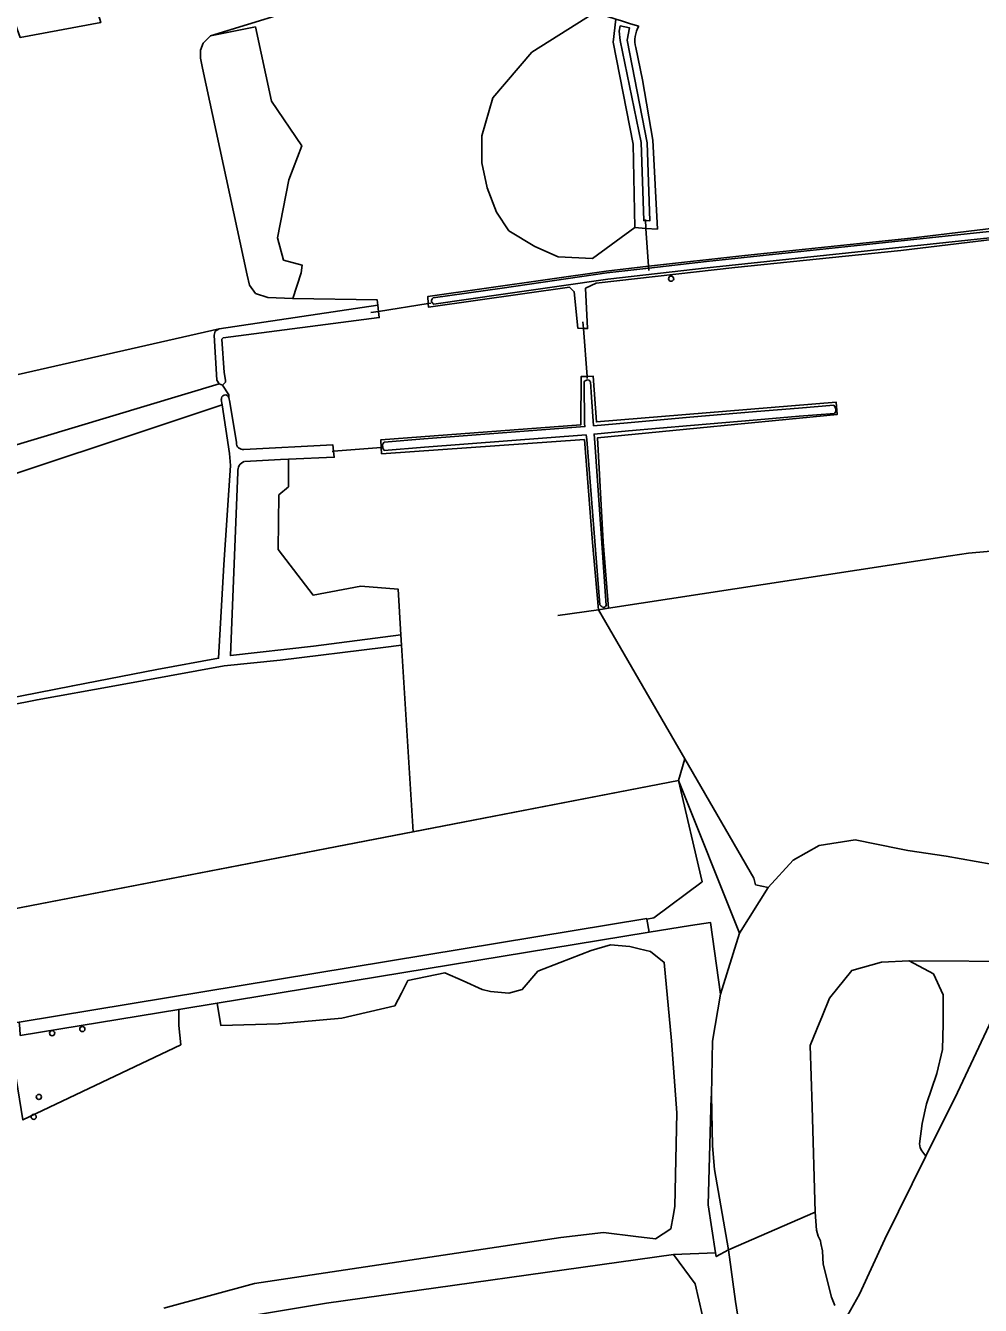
# Model space of a CAD drawing. Extents: x 162510 to 163918, y 388494 to 389774.
# Drawn here: x 163553.1 to 163733.5, y 389132.9 to 389374.7 of the extents above; entities that cross this region are included whole.
import ezdxf

# ---------------------------------------------------------------- set-up
doc = ezdxf.new("R2010")
doc.units = 0
for name, color, linetype in [('IMGEO_Boom', 7, 'Continuous'), ('IMGEO_Duiker', 7, 'Continuous'), ('IMGEO_Grasland_agrarisch', 7, 'Continuous'), ('IMGEO_Grasland_overig', 7, 'Continuous'), ('IMGEO_Groenvoorziening', 7, 'Continuous'), ('IMGEO_Hek', 7, 'Continuous'), ('IMGEO_Loofbos', 7, 'Continuous'), ('IMGEO_Oever', 7, 'Continuous'), ('IMGEO_Rivier', 7, 'Continuous'), ('IMGEO_Waterloop', 7, 'Continuous')]:
    doc.layers.add(name, color=color, linetype=linetype)

msp = doc.modelspace()

# ---------------------------------------------------------------- linework, layer by layer
at = {"layer": 'IMGEO_Boom'}
for centre in [(163675.05, 389326.91), (163563.83, 389185.14), (163558.12, 389184.36), (163555.62, 389172.32), (163554.64, 389168.56)]:
    msp.add_circle(centre, 0.489, dxfattribs=at)
at = {"layer": 'IMGEO_Duiker'}
for points in [[(163670.86, 389328.48), (163670.8, 389329.26), (163670.3, 389336.42), (163670.18, 389338.07)], [(163629.64, 389322.3), (163629.18, 389322.23), (163619.77, 389320.73), (163618.32, 389320.5)], [(163658.37, 389318.78), (163658.47, 389317.5), (163659.17, 389308.46), (163659.2, 389308.07)], [(163611.03, 389294.29), (163611.29, 389294.3), (163620.27, 389294.99), (163620.53, 389295.01)]]:
    msp.add_lwpolyline(points, dxfattribs=at)
at = {"layer": 'IMGEO_Grasland_agrarisch'}
for points in [[(163555.78, 389415.33), (163554.34, 389414.9), (163541.41, 389457.41), (163538.34, 389453.81), (163534.04, 389449.73), (163529.67, 389447.05), (163532.47, 389437.74), (163534.19, 389429.1), (163534.75, 389421.12), (163536.74, 389410.59), (163539.03, 389402.43), (163541.08, 389397.92), (163546.15, 389388.87), (163552.07, 389372.5), (163567.3, 389375.31), (163556.98, 389409.46), (163558.42, 389409.89)], [(163801.95, 389343.1), (163802.15, 389341.01), (163773.54, 389338.26), (163736.19, 389334.4), (163718.46, 389332.25), (163687.06, 389329), (163660.89, 389326.06), (163658.9, 389325.09), (163659.26, 389317.47), (163658.47, 389317.5), (163657.45, 389317.54), (163656.74, 389324.45), (163655.87, 389325.29), (163629.21, 389321.54), (163629.18, 389322.23), (163629.12, 389323.55), (163662.77, 389328.36), (163670.8, 389329.26), (163688.95, 389331.3), (163720.34, 389334.55), (163738.08, 389336.7), (163775.42, 389340.55)], [(163677.63, 389236.17), (163669.62, 389250), (163661.3, 389264.35), (163660.19, 389277.09), (163658.67, 389296.5), (163620.34, 389293.85), (163620.27, 389294.99), (163611.29, 389294.3), (163611.4, 389293.19), (163602.79, 389292.79), (163602.77, 389287.59), (163600.93, 389286.05), (163600.81, 389275.77), (163607.42, 389267.12), (163616.41, 389268.81), (163623.46, 389268.27), (163624, 389259.64), (163624.12, 389257.67), (163626.31, 389222.43), (163676.44, 389232.1)]]:
    msp.add_lwpolyline(points, close=True, dxfattribs=at)
for points in [[(163615.97, 389381.44), (163588.04, 389372.79), (163596.51, 389374.48), (163599.57, 389360.45), (163605.28, 389352.02), (163602.84, 389345.59), (163600.67, 389334.66), (163601.84, 389330.43), (163605.36, 389329.45), (163605.17, 389328.02), (163603.59, 389323.15), (163619.51, 389322.94), (163619.63, 389321.93), (163619.77, 389320.73), (163619.91, 389319.55), (163590.42, 389315.72), (163590.19, 389315.49), (163590.59, 389309.19), (163590.9, 389307.72), (163590.84, 389307.39), (163590.29, 389306.78), (163591.48, 389304.94), (163591.51, 389304.44), (163591.66, 389303.56), (163592.93, 389295.94)], [(163668.19, 389336.56), (163660.18, 389330.71), (163653.68, 389331.06), (163649.29, 389333), (163644.37, 389335.98), (163642.09, 389339.49), (163640.33, 389344.06), (163639.28, 389348.8), (163639.28, 389353.89), (163641.38, 389361.09), (163648.76, 389369.7), (163660.65, 389377.18), (163664.43, 389376.01), (163664.62, 389375.95), (163665.66, 389375.63), (163667.4, 389375.09), (163668.94, 389374.62)], [(163668.37, 389370.58), (163669.66, 389364.45), (163671.59, 389353.08), (163672.45, 389336.27), (163670.3, 389336.42), (163668.19, 389336.56)], [(163594.34, 389294.61), (163611.16, 389295.5), (163611.29, 389294.3), (163620.27, 389294.99), (163620.19, 389296.46), (163657.98, 389299.27), (163658.03, 389308.41), (163659.17, 389308.46), (163660.32, 389308.5), (163660.93, 389299.86), (163706.22, 389303.59), (163706.4, 389301.23), (163661.13, 389296.83), (163662.2, 389277.22), (163663.21, 389264.64), (163727.8, 389274.54), (163731.24, 389275.06), (163768.54, 389278.4)], [(163579.2, 389132.39), (163596.33, 389137.07), (163654.24, 389145.74), (163662.29, 389146.7), (163668.4, 389145.98), (163672.1, 389145.54), (163674.97, 389147.37), (163675.41, 389149.79), (163675.75, 389151.61), (163676.11, 389169.29), (163675.1, 389182.91), (163673.75, 389197.72), (163671.17, 389199.78), (163668.99, 389200.3), (163667.28, 389200.71), (163663.62, 389201.06), (163659.93, 389200.01), (163654.07, 389197.73), (163649.9, 389196.1), (163646.92, 389192.6), (163644.42, 389191.95), (163640.93, 389192.22), (163639.38, 389192.64), (163635.74, 389194.23), (163632.29, 389195.74), (163625.33, 389194.31), (163624.09, 389191.92), (163622.87, 389189.55), (163612.84, 389187.22), (163600.87, 389186.12), (163589.98, 389185.82), (163589.31, 389190.05), (163582.04, 389188.85), (163582.04, 389185.81), (163582.43, 389182.17), (163552.61, 389167.99)], [(163680.96, 389130.99), (163679.61, 389137.03), (163675.5, 389142.58), (163609.93, 389133.34), (163577.75, 389127.98)]]:
    msp.add_lwpolyline(points, dxfattribs=at)
for centre, radius, start, end in [((163673.61, 389371.89), 5.41, 149.6924, 194.0077), ((163594.24, 389295.91), 1.3, 178.5467, 274.6692)]:
    msp.add_arc(centre, radius, start, end, dxfattribs=at)
at = {"layer": 'IMGEO_Grasland_overig'}
for points in [[(163588.04, 389372.79), (163586.68, 389371.44), (163586.17, 389370.09), (163586.17, 389368.56), (163586.51, 389366.7), (163594.97, 389327.6), (163595.38, 389325.67), (163596.55, 389324.12), (163598.84, 389323.38), (163603.59, 389323.15), (163605.17, 389328.02), (163605.36, 389329.45), (163601.84, 389330.43), (163600.67, 389334.66), (163602.84, 389345.59), (163605.28, 389352.02), (163599.57, 389360.45), (163596.51, 389374.48)], [(163677.63, 389236.17), (163676.44, 389232.1), (163687.99, 389203.27), (163693.4, 389211.9), (163690.99, 389212.42), (163690.68, 389213.64)], [(163551.91, 389186.42), (163670.46, 389206), (163670.47, 389205.9), (163671.76, 389206.14), (163680.93, 389212.96), (163676.44, 389232.1), (163626.31, 389222.43), (163543.08, 389206.37), (163543.68, 389200.35), (163544.25, 389198.02), (163544.43, 389197.25), (163548.77, 389186.1)], [(163687.99, 389203.27), (163676.44, 389232.1), (163680.93, 389212.96), (163671.76, 389206.14), (163670.47, 389205.9), (163670.89, 389203.46), (163678.68, 389204.69), (163682.46, 389205.29), (163684.4, 389191.76)], [(163682.66, 389172.63), (163682.6, 389172.43), (163682.04, 389151.96), (163683.46, 389142.84), (163683.57, 389142.15), (163685.91, 389143.43), (163683.24, 389158.63), (163682.85, 389163.09)]]:
    msp.add_lwpolyline(points, close=True, dxfattribs=at)
for points in [[(163591.51, 389304.44), (163591.48, 389304.94), (163590.29, 389306.78), (163589.69, 389307.04), (163535.23, 389290.66), (163534.83, 389290.59), (163535.28, 389284.93), (163536.29, 389285.14), (163590.23, 389303.08)], [(163590.23, 389303.08), (163590.08, 389304.07)], [(163577.75, 389127.98), (163609.93, 389133.34), (163675.5, 389142.58), (163683.46, 389142.84), (163682.04, 389151.96), (163682.6, 389172.43), (163682.66, 389172.63), (163682.86, 389182.83), (163684.4, 389191.76), (163682.46, 389205.29), (163678.68, 389204.69), (163670.89, 389203.46), (163601.22, 389192.01), (163589.31, 389190.05), (163589.98, 389185.82), (163600.87, 389186.12), (163612.84, 389187.22), (163622.87, 389189.55), (163624.09, 389191.92), (163625.33, 389194.31), (163632.29, 389195.74), (163635.74, 389194.23), (163639.38, 389192.64), (163640.93, 389192.22), (163644.42, 389191.95), (163646.92, 389192.6), (163649.9, 389196.1), (163654.07, 389197.73), (163659.93, 389200.01), (163663.62, 389201.06), (163667.28, 389200.71), (163668.99, 389200.3), (163671.17, 389199.78), (163673.75, 389197.72), (163675.1, 389182.91), (163676.11, 389169.29), (163675.75, 389151.61), (163675.41, 389149.79), (163674.97, 389147.37), (163672.1, 389145.54), (163668.4, 389145.98), (163662.29, 389146.7), (163654.24, 389145.74), (163596.33, 389137.07), (163579.2, 389132.39)], [(163689.48, 389119.36), (163687.24, 389133.7), (163685.91, 389143.43), (163683.57, 389142.15), (163683.46, 389142.84), (163675.5, 389142.58), (163679.61, 389137.03), (163680.96, 389130.99)]]:
    msp.add_lwpolyline(points, dxfattribs=at)
msp.add_arc((163590.81, 389304.21), 0.738, 18.03, 190.9106, dxfattribs=at)
at = {"layer": 'IMGEO_Groenvoorziening'}
msp.add_lwpolyline([(163707.26, 389128.98), (163710.63, 389135.05), (163715.42, 389145.43), (163723.17, 389161.1), (163722.4, 389162.16), (163722.12, 389162.7), (163721.95, 389163.46), (163722.44, 389167.29), (163723.28, 389170.99), (163725.24, 389176.74), (163726.29, 389181.31), (163726.42, 389186.15), (163726.42, 389191.64), (163724.59, 389195.55), (163720.01, 389198.04), (163714.78, 389197.78), (163709.16, 389196.21), (163704.98, 389190.98), (163703.64, 389187.73), (163702.58, 389185.15), (163701.31, 389182.05), (163701.7, 389170.42), (163702.26, 389150.54), (163702.51, 389147.12), (163702.81, 389146), (163703.26, 389145.13), (163703.36, 389144.64), (163703.63, 389143.26), (163703.72, 389141.9), (163703.8, 389140.73), (163705.32, 389134.47), (163705.97, 389132.9)], dxfattribs=at)
at = {"layer": 'IMGEO_Hek'}
for points in [[(163589.69, 389307.04), (163535.23, 389290.66), (163534.83, 389290.59)], [(163535.28, 389284.93), (163536.29, 389285.14), (163590.23, 389303.08)], [(163812.69, 389276.46), (163803.88, 389281.57), (163768.54, 389278.4), (163731.24, 389275.06), (163727.8, 389274.54), (163663.21, 389264.64), (163661.3, 389264.35)], [(163661.3, 389264.35), (163653.65, 389263.27)], [(163661.3, 389264.35), (163669.62, 389250), (163677.63, 389236.17)], [(163676.44, 389232.1), (163677.63, 389236.17)], [(163690.99, 389212.42), (163690.68, 389213.64), (163677.63, 389236.17)], [(163543.08, 389206.37), (163676.44, 389232.1)], [(163685.91, 389143.43), (163683.57, 389142.15), (163683.46, 389142.84), (163682.04, 389151.96), (163682.6, 389172.43), (163682.66, 389172.63), (163682.86, 389182.83), (163684.4, 389191.76), (163687.99, 389203.27), (163676.44, 389232.1)]]:
    msp.add_lwpolyline(points, dxfattribs=at)
at = {"layer": 'IMGEO_Loofbos'}
for points in [[(163551.68, 389308.83), (163589.7, 389317.43), (163619.63, 389321.93), (163619.51, 389322.94), (163603.59, 389323.15), (163598.84, 389323.38), (163596.55, 389324.12), (163595.38, 389325.67), (163594.97, 389327.6), (163586.51, 389366.7), (163586.17, 389368.56), (163586.17, 389370.09), (163586.68, 389371.44), (163588.04, 389372.79), (163615.97, 389381.44)], [(163567.3, 389375.31), (163552.07, 389372.5)], [(163534.13, 389297.64), (163534.76, 389291.46), (163534.83, 389290.59), (163535.23, 389290.66), (163589.69, 389307.04), (163589.23, 389307.71), (163588.72, 389316.24), (163588.9, 389316.98), (163589.7, 389317.43), (163551.68, 389308.83)], [(163624, 389259.64), (163623.46, 389268.27), (163616.41, 389268.81), (163607.42, 389267.12), (163600.81, 389275.77), (163600.93, 389286.05), (163602.77, 389287.59), (163602.79, 389292.79), (163601.29, 389292.72), (163594.43, 389292.4)], [(163593.19, 389290.38), (163591.79, 389255.71), (163607.47, 389257.5), (163624, 389259.64)]]:
    msp.add_lwpolyline(points, dxfattribs=at)
for points in [[(163668.19, 389336.56), (163667.85, 389352.34), (163664.11, 389371.61), (163664.62, 389375.95), (163664.43, 389376.01), (163660.65, 389377.18), (163648.76, 389369.7), (163641.38, 389361.09), (163639.28, 389353.89), (163639.28, 389348.8), (163640.33, 389344.06), (163642.09, 389339.49), (163644.37, 389335.98), (163649.29, 389333), (163653.68, 389331.06), (163660.18, 389330.71)], [(163536.29, 389285.14), (163535.28, 389284.93), (163535.38, 389283.68), (163538.74, 389250), (163539.19, 389245.52), (163562.03, 389250), (163577.9, 389253.09), (163589.57, 389255.2), (163590.54, 389272.83), (163591.83, 389291.64), (163591.62, 389293.9), (163590.23, 389303.08)], [(163787.24, 389250), (163812.69, 389276.46), (163803.88, 389281.57), (163768.54, 389278.4), (163731.24, 389275.06), (163727.8, 389274.54), (163663.21, 389264.64), (163661.3, 389264.35), (163669.62, 389250), (163677.63, 389236.17), (163690.68, 389213.64), (163690.99, 389212.42), (163693.4, 389211.9), (163698.12, 389217.04), (163703.04, 389219.85), (163709.81, 389220.9), (163718.21, 389219.17), (163719.79, 389218.86), (163726.98, 389217.78), (163735.48, 389216.27), (163740.04, 389214.57), (163742.78, 389213.91), (163743.72, 389214.64), (163780.48, 389242.97)], [(163543.08, 389206.37), (163626.31, 389222.43), (163624.12, 389257.67), (163620.68, 389257.2), (163601.2, 389254.81), (163590.65, 389253.79), (163569.96, 389250), (163555.27, 389247.35), (163539.32, 389244.19)], [(163582.04, 389188.85), (163552.09, 389183.93), (163551.99, 389185.27), (163551.91, 389186.42), (163548.77, 389186.1), (163549.46, 389184.35), (163550.46, 389181.27), (163552.61, 389167.99), (163582.43, 389182.17), (163582.04, 389185.81)]]:
    msp.add_lwpolyline(points, close=True, dxfattribs=at)
msp.add_arc((163595.15, 389290.57), 1.97, 111.6677, 185.3676, dxfattribs=at)
at = {"layer": 'IMGEO_Oever'}
for points in [[(163668.94, 389374.62), (163667.4, 389375.09), (163665.66, 389375.63), (163664.62, 389375.95), (163664.11, 389371.61)], [(163664.11, 389371.61), (163667.85, 389352.34), (163668.19, 389336.56), (163670.3, 389336.42), (163672.45, 389336.27), (163671.59, 389353.08), (163669.66, 389364.45), (163668.37, 389370.58)], [(163630.09, 389323.3), (163643.13, 389325.15), (163662.92, 389328.02), (163670.83, 389328.92), (163681.74, 389330.17), (163780.21, 389340.62), (163795.18, 389342.08)], [(163795.32, 389340.9), (163780.33, 389339.43), (163681.86, 389328.98), (163663.07, 389326.84), (163660.87, 389326.52), (163656.1, 389325.83), (163643.3, 389323.98), (163630.2, 389322.11)], [(163620.86, 389296.04), (163628.36, 389296.67), (163644.04, 389297.83), (163658.78, 389298.97), (163658.7, 389299.57), (163658.61, 389307.44)], [(163659.82, 389307.41), (163660.01, 389304.52), (163660.39, 389299.12), (163666.83, 389299.7), (163678.61, 389300.77), (163691.15, 389301.84), (163699.1, 389302.48), (163705.77, 389302.99)], [(163590.08, 389304.07), (163590.23, 389303.08), (163591.62, 389293.9), (163591.83, 389291.64), (163590.54, 389272.83), (163589.57, 389255.2), (163577.9, 389253.09), (163562.03, 389250), (163539.19, 389245.52)], [(163592.93, 389295.94), (163591.66, 389303.56), (163591.51, 389304.44)], [(163705.93, 389301.42), (163699.22, 389300.91), (163691.28, 389300.27), (163678.74, 389299.2), (163666.97, 389298.14), (163660.51, 389297.54)], [(163661.59, 389265.3), (163659.12, 389296.51), (163658.99, 389297.41), (163644.16, 389296.25), (163628.49, 389295.1), (163620.84, 389294.46)], [(163660.51, 389297.54), (163660.68, 389295.07), (163662.77, 389265.15)], [(163594.43, 389292.4), (163601.29, 389292.72), (163602.79, 389292.79), (163611.4, 389293.19), (163611.29, 389294.3), (163611.16, 389295.5), (163594.34, 389294.61)], [(163624.12, 389257.67), (163624, 389259.64), (163607.47, 389257.5), (163591.79, 389255.71), (163593.19, 389290.38)], [(163539.32, 389244.19), (163555.27, 389247.35), (163569.96, 389250), (163590.65, 389253.79), (163601.2, 389254.81), (163620.68, 389257.2), (163624.12, 389257.67)]]:
    msp.add_lwpolyline(points, dxfattribs=at)
for points in [[(163665.45, 389374.68), (163667.21, 389374.3), (163666.77, 389372), (163670.54, 389352.61), (163671.01, 389337.84), (163669.88, 389337.9), (163669.41, 389352.64), (163665.4, 389371.91), (163665.26, 389373.68)], [(163802.15, 389341.01), (163801.95, 389343.1), (163775.42, 389340.55), (163738.08, 389336.7), (163720.34, 389334.55), (163688.95, 389331.3), (163670.8, 389329.26), (163662.77, 389328.36), (163629.12, 389323.55), (163629.18, 389322.23), (163629.21, 389321.54), (163655.87, 389325.29), (163656.74, 389324.45), (163657.45, 389317.54), (163658.47, 389317.5), (163659.26, 389317.47), (163658.9, 389325.09), (163660.89, 389326.06), (163687.06, 389329), (163718.46, 389332.25), (163736.19, 389334.4), (163773.54, 389338.26)], [(163706.4, 389301.23), (163706.22, 389303.59), (163660.93, 389299.86), (163660.32, 389308.5), (163659.17, 389308.46), (163658.03, 389308.41), (163657.98, 389299.27), (163620.19, 389296.46), (163620.27, 389294.99), (163620.34, 389293.85), (163658.67, 389296.5), (163660.19, 389277.09), (163661.3, 389264.35), (163663.21, 389264.64), (163662.2, 389277.22), (163661.13, 389296.83)]]:
    msp.add_lwpolyline(points, close=True, dxfattribs=at)
for centre, radius, start, end in [((163673.61, 389371.89), 5.41, 149.6924, 194.0077), ((163630.88, 389322.48), 1.14, 133.7949, 158.6308), ((163630.31, 389322.7), 0.53, 159.0072, 216.9055), ((163631.17, 389323.53), 1.72, 221.8046, 235.5082), ((163659.39, 389306.82), 0.995, 110.0607, 141.1893), ((163659.27, 389307.25), 0.546, 58.0842, 113.5679), ((163658.91, 389306.9), 1.04, 29.2445, 51.7117), ((163590.81, 389304.21), 0.738, 18.03, 190.9106), ((163705.05, 389302.13), 1.13, 321.4603, 50.2647), ((163594.24, 389295.91), 1.3, 178.5467, 274.6692), ((163622.48, 389295.39), 1.94, 176.5889, 189.4644), ((163621.68, 389295.19), 1.19, 133.7448, 164.2648), ((163622.85, 389295.76), 2.39, 196.6715, 212.8788), ((163595.15, 389290.57), 1.97, 111.6677, 185.3676), ((163663.04, 389266.52), 1.9, 219.9804, 240.9392), ((163661.75, 389265.85), 1.24, 305.4505, 325.4903), ((163662.31, 389265.2), 0.391, 240.5628, 293.5153)]:
    msp.add_arc(centre, radius, start, end, dxfattribs=at)
at = {"layer": 'IMGEO_Rivier'}
for points in [[(163735.48, 389216.27), (163726.98, 389217.78), (163719.79, 389218.86), (163718.21, 389219.17), (163709.81, 389220.9), (163703.04, 389219.85), (163698.12, 389217.04), (163693.4, 389211.9), (163687.99, 389203.27), (163684.4, 389191.76), (163682.86, 389182.83), (163682.66, 389172.63), (163682.85, 389163.09), (163683.24, 389158.63), (163685.91, 389143.43), (163702.26, 389150.54), (163701.7, 389170.42), (163701.31, 389182.05), (163702.58, 389185.15), (163703.64, 389187.73), (163704.98, 389190.98), (163709.16, 389196.21), (163714.78, 389197.78), (163720.01, 389198.04), (163742.62, 389197.9)], [(163705.97, 389132.9), (163705.32, 389134.47), (163703.8, 389140.73), (163703.72, 389141.9), (163703.63, 389143.26), (163703.36, 389144.64), (163703.26, 389145.13), (163702.81, 389146), (163702.51, 389147.12), (163702.26, 389150.54), (163685.91, 389143.43), (163687.24, 389133.7), (163689.48, 389119.36)]]:
    msp.add_lwpolyline(points, dxfattribs=at)
msp.add_lwpolyline([(163723.17, 389161.1), (163729.12, 389173.14), (163737.66, 389191.21), (163741.27, 389196.34), (163742.62, 389197.9), (163720.01, 389198.04), (163724.59, 389195.55), (163726.42, 389191.64), (163726.42, 389186.15), (163726.29, 389181.31), (163725.24, 389176.74), (163723.28, 389170.99), (163722.44, 389167.29), (163721.95, 389163.46), (163722.12, 389162.7), (163722.4, 389162.16)], close=True, dxfattribs=at)
at = {"layer": 'IMGEO_Waterloop'}
for points in [[(163665.45, 389374.68), (163665.26, 389373.68), (163665.4, 389371.91), (163669.41, 389352.64), (163669.88, 389337.9), (163671.01, 389337.84), (163670.54, 389352.61), (163666.77, 389372), (163667.21, 389374.3)], [(163619.91, 389319.55), (163619.77, 389320.73), (163619.63, 389321.93), (163589.7, 389317.43), (163588.9, 389316.98), (163588.72, 389316.24), (163589.23, 389307.71), (163589.69, 389307.04), (163590.29, 389306.78), (163590.84, 389307.39), (163590.9, 389307.72), (163590.59, 389309.19), (163590.19, 389315.49), (163590.42, 389315.72)], [(163582.04, 389188.85), (163589.31, 389190.05), (163601.22, 389192.01), (163670.89, 389203.46), (163670.47, 389205.9), (163670.46, 389206), (163551.91, 389186.42), (163551.99, 389185.27), (163552.09, 389183.93)]]:
    msp.add_lwpolyline(points, close=True, dxfattribs=at)
for points in [[(163795.18, 389342.08), (163780.21, 389340.62), (163681.74, 389330.17), (163670.83, 389328.92), (163662.92, 389328.02), (163643.13, 389325.15), (163630.09, 389323.3)], [(163630.2, 389322.11), (163643.3, 389323.98), (163656.1, 389325.83), (163660.87, 389326.52), (163663.07, 389326.84), (163681.86, 389328.98), (163780.33, 389339.43), (163795.32, 389340.9)], [(163658.61, 389307.44), (163658.7, 389299.57), (163658.78, 389298.97), (163644.04, 389297.83), (163628.36, 389296.67), (163620.86, 389296.04)], [(163705.77, 389302.99), (163699.1, 389302.48), (163691.15, 389301.84), (163678.61, 389300.77), (163666.83, 389299.7), (163660.39, 389299.12), (163660.01, 389304.52), (163659.82, 389307.41)], [(163662.77, 389265.15), (163660.68, 389295.07), (163660.51, 389297.54), (163666.97, 389298.14), (163678.74, 389299.2), (163691.28, 389300.27), (163699.22, 389300.91), (163705.93, 389301.42)], [(163620.84, 389294.46), (163628.49, 389295.1), (163644.16, 389296.25), (163658.99, 389297.41), (163659.12, 389296.51), (163661.59, 389265.3)]]:
    msp.add_lwpolyline(points, dxfattribs=at)
for centre, radius, start, end in [((163630.88, 389322.48), 1.14, 133.7949, 158.6308), ((163630.31, 389322.7), 0.53, 159.0072, 216.9055), ((163631.17, 389323.53), 1.72, 221.8046, 235.5082), ((163659.39, 389306.82), 0.995, 110.0607, 141.1893), ((163659.27, 389307.25), 0.546, 58.0842, 113.5679), ((163658.91, 389306.9), 1.04, 29.2445, 51.7117), ((163705.05, 389302.13), 1.13, 321.4603, 50.2647), ((163622.48, 389295.39), 1.94, 176.5889, 189.4644), ((163621.68, 389295.19), 1.19, 133.7448, 164.2648), ((163622.85, 389295.76), 2.39, 196.6715, 212.8788), ((163663.04, 389266.52), 1.9, 219.9804, 240.9392), ((163661.75, 389265.85), 1.24, 305.4505, 325.4903), ((163662.31, 389265.2), 0.391, 240.5628, 293.5153)]:
    msp.add_arc(centre, radius, start, end, dxfattribs=at)

doc.saveas('drawing.dxf')
